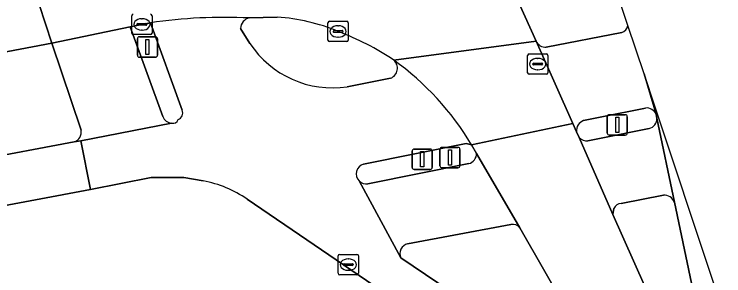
# Model space of a CAD drawing. Extents: x 160377 to 161131, y 383938 to 384853.
# Drawn here: x 160832.91 to 160867.83, y 384819.79 to 384832.65 of the extents above; entities that cross this region are included whole.
import ezdxf

# ---------------------------------------------------------------- set-up
doc = ezdxf.new("R2010")
doc.units = 0
for name, color, linetype in [('IMGEO_Drukknoppaal', 7, 'Continuous'), ('IMGEO_Fietspad_gesloten', 7, 'Continuous'), ('IMGEO_Fietspad_open', 7, 'Continuous'), ('IMGEO_Kolk', 7, 'Continuous'), ('IMGEO_Rijbaan_lokaal_gesloten', 7, 'Continuous'), ('IMGEO_Rijbaan_regionaal_gesloten', 7, 'Continuous'), ('IMGEO_Rioolput', 7, 'Continuous'), ('IMGEO_Verkeerseiland_gesloten', 7, 'Continuous'), ('IMGEO_Verkeerseiland_open', 7, 'Continuous'), ('IMGEO_Verkeersregelinstallatiepaal', 7, 'Continuous'), ('IMGEO_Voetpad_open', 7, 'Continuous')]:
    doc.layers.add(name, color=color, linetype=linetype)

msp = doc.modelspace()

# ---------------------------------------------------------------- linework, layer by layer
at = {"layer": 'IMGEO_Drukknoppaal'}
for p, q in [((160852.489, 384825.12), (160852.489, 384825.92)), ((160852.489, 384825.92), (160852.489, 384825.12)), ((160852.589, 384826.02), (160853.379, 384826.02)), ((160853.379, 384826.02), (160852.589, 384826.02)), ((160853.479, 384825.92), (160853.479, 384825.12)), ((160853.479, 384825.12), (160853.479, 384825.92)), ((160853.379, 384825.02), (160852.589, 384825.02)), ((160852.589, 384825.02), (160853.379, 384825.02))]:
    msp.add_line(p, q, dxfattribs=at)
msp.add_lwpolyline([(160852.909, 384825.895), (160853.059, 384825.895), (160853.059, 384825.145), (160852.909, 384825.145), (160852.909, 384825.895)], dxfattribs=at)
for centre, start, end in [((160852.589, 384825.92), 90, 180), ((160852.589, 384825.92), 90, 180), ((160853.379, 384825.92), 0, 90), ((160853.379, 384825.92), 360, 90), ((160852.589, 384825.12), 180, 270), ((160852.589, 384825.12), 180, 270), ((160853.379, 384825.12), 270, 0), ((160853.379, 384825.12), 270, 0)]:
    msp.add_arc(centre, 0.1, start, end, dxfattribs=at)
at = {"layer": 'IMGEO_Fietspad_gesloten'}
for points in [[(160839.613, 384832.228), (160841.176, 384827.925)], [(160864.501, 384827.722), (160864.399, 384828.063), (160863.904, 384829.71), (160863.901, 384829.721), (160863.111, 384832.09)], [(160844.501, 384831.212), (160844.047, 384831.948)], [(160862.81, 384831.742), (160859.091, 384831.031)], [(160858.592, 384831.318), (160860.399, 384827.28), (160860.584, 384826.867)], [(160851.426, 384829.499), (160849.298, 384829.084)], [(160860.93, 384827.418), (160861.832, 384827.602), (160863.973, 384828.038)], [(160840.651, 384827.293), (160836.19, 384826.43), (160836.66, 384824.038), (160839.651, 384824.631), (160841.246, 384824.622), (160842.205, 384824.457)], [(160850.092, 384825.276), (160855.149, 384826.295), (160855.411, 384826.227)], [(160860.179, 384815.018), (160858.556, 384816.205), (160851.937, 384820.674), (160849.885, 384824.456)], [(160844.371, 384823.555), (160850.959, 384819.064), (160852.682, 384817.889), (160856.936, 384815.166)]]:
    msp.add_lwpolyline(points, dxfattribs=at)
for centre, radius, start, end in [((160843.289, 384806.809), 25.683, 87.3512, 98.229), ((160844.59, 384831.934), 0.543, 102.0744, 178.5547), ((160862.6, 384832.228), 0.529, 293.3357, 344.7853), ((160862.61, 384832.227), 0.519, 344.5461, 344.6795), ((160848.573, 384833.92), 4.89, 213.6281, 278.5267), ((160859.046, 384831.531), 0.502, 205.1011, 275.0882), ((160851.237, 384829.994), 0.53, 290.8509, 48.7312), ((160843.557, 384819.184), 13.788, 30.7159, 54.3822), ((160840.866, 384827.792), 0.337, 289.4012, 23.1935), ((160864.027, 384827.529), 0.512, 22.1728, 96.0274), ((160840.72, 384827.554), 0.27, 255.2394, 342.6911), ((160861.09, 384826.933), 0.511, 108.2865, 187.46), ((160850.236, 384824.804), 0.494, 106.9533, 224.7113), ((160841.227, 384819.056), 5.488, 55.0493, 79.7336)]:
    msp.add_arc(centre, radius, start, end, dxfattribs=at)
at = {"layer": 'IMGEO_Fietspad_open'}
msp.add_lwpolyline([(160831.239, 384823.024), (160836.66, 384824.038), (160836.19, 384826.43), (160835.85, 384826.373), (160830.962, 384825.454)], dxfattribs=at)
at = {"layer": 'IMGEO_Kolk'}
for p, q in [((160838.69, 384831.72), (160838.69, 384832.572)), ((160839.178, 384832.426), (160839.203, 384832.426)), ((160839.691, 384832.572), (160839.691, 384831.72)), ((160838.949, 384832.14), (160838.949, 384832.152)), ((160839.387, 384832.103), (160838.989, 384832.103)), ((160838.992, 384832.189), (160839.39, 384832.189)), ((160839.433, 384832.152), (160839.433, 384832.14)), ((160848.345, 384831.373), (160848.345, 384832.225)), ((160848.42, 384832.299), (160849.272, 384832.299)), ((160848.833, 384832.079), (160848.858, 384832.079)), ((160849.346, 384832.225), (160849.346, 384831.373)), ((160839.201, 384831.866), (160839.176, 384831.866)), ((160848.604, 384831.793), (160848.604, 384831.805)), ((160849.042, 384831.756), (160848.644, 384831.756)), ((160848.647, 384831.842), (160849.045, 384831.842)), ((160849.088, 384831.805), (160849.088, 384831.793)), ((160839.617, 384831.646), (160838.765, 384831.646)), ((160848.856, 384831.519), (160848.831, 384831.519)), ((160849.272, 384831.299), (160848.42, 384831.299)), ((160848.848, 384819.917), (160848.848, 384820.769)), ((160848.923, 384820.843), (160849.775, 384820.843)), ((160849.336, 384820.623), (160849.361, 384820.623)), ((160849.849, 384820.769), (160849.849, 384819.917)), ((160849.107, 384820.337), (160849.107, 384820.349)), ((160849.545, 384820.3), (160849.147, 384820.3)), ((160849.15, 384820.386), (160849.548, 384820.386)), ((160849.591, 384820.349), (160849.591, 384820.337)), ((160849.775, 384819.843), (160848.923, 384819.843)), ((160849.359, 384820.063), (160849.334, 384820.063))]:
    msp.add_line(p, q, dxfattribs=at)
for points in [[(160838.69, 384831.72), (160838.69, 384832.572)], [(160839.691, 384832.572), (160839.691, 384831.72)], [(160848.345, 384831.373), (160848.345, 384832.225)], [(160848.42, 384832.299), (160849.272, 384832.299)], [(160849.346, 384832.225), (160849.346, 384831.373)], [(160839.617, 384831.646), (160838.765, 384831.646)], [(160849.272, 384831.299), (160848.42, 384831.299)], [(160848.848, 384819.917), (160848.848, 384820.769)], [(160848.923, 384820.843), (160849.775, 384820.843)], [(160849.849, 384820.769), (160849.849, 384819.917)], [(160849.775, 384819.843), (160848.923, 384819.843)]]:
    msp.add_lwpolyline(points, dxfattribs=at)
for centre, radius, start, end in [((160838.767, 384832.57), 0.0765, 91.552, 178.448), ((160838.767, 384832.57), 0.0765, 91.552, 178.448), ((160839.615, 384832.57), 0.0765, 1.552, 88.448), ((160839.615, 384832.57), 0.0765, 1.552, 88.448), ((160838.989, 384832.149), 0.0403, 85.8775, 175.7526), ((160838.986, 384832.139), 0.0366, 178.938, 274.7102), ((160839.39, 384832.146), 0.043, 264.8664, 352.4533), ((160839.394, 384832.151), 0.0386, 1.7309, 96.639), ((160848.422, 384832.223), 0.0765, 91.552, 178.448), ((160848.422, 384832.223), 0.0765, 91.552, 178.448), ((160849.27, 384832.223), 0.0765, 1.552, 88.448), ((160849.27, 384832.223), 0.0765, 1.552, 88.448), ((160838.767, 384831.722), 0.0765, 181.552, 268.448), ((160838.767, 384831.722), 0.0765, 181.552, 268.448), ((160839.615, 384831.722), 0.0765, 271.552, 358.448), ((160839.615, 384831.722), 0.0765, 271.552, 358.448), ((160848.644, 384831.802), 0.0403, 85.8775, 175.7526), ((160848.641, 384831.792), 0.0366, 178.938, 274.7102), ((160849.045, 384831.799), 0.043, 264.8664, 352.4533), ((160849.049, 384831.804), 0.0386, 1.7309, 96.639), ((160848.422, 384831.375), 0.0765, 181.552, 268.448), ((160848.422, 384831.375), 0.0765, 181.552, 268.448), ((160849.27, 384831.375), 0.0765, 271.552, 358.448), ((160849.27, 384831.375), 0.0765, 271.552, 358.448), ((160848.925, 384820.767), 0.0765, 91.552, 178.448), ((160848.925, 384820.767), 0.0765, 91.552, 178.448), ((160849.773, 384820.767), 0.0765, 1.552, 88.448), ((160849.773, 384820.767), 0.0765, 1.552, 88.448), ((160849.147, 384820.346), 0.0403, 85.8775, 175.7526), ((160849.144, 384820.336), 0.0366, 178.938, 274.7102), ((160849.548, 384820.343), 0.043, 264.8664, 352.4533), ((160849.552, 384820.348), 0.0386, 1.7309, 96.639), ((160848.925, 384819.919), 0.0765, 181.552, 268.448), ((160848.925, 384819.919), 0.0765, 181.552, 268.448), ((160849.773, 384819.919), 0.0765, 271.552, 358.448), ((160849.773, 384819.919), 0.0765, 271.552, 358.448)]:
    msp.add_arc(centre, radius, start, end, dxfattribs=at)
for centre, major_axis, ratio, start_param, end_param in [((160839.177, 384832.146), (-0.387, 0.002), 0.722429, 4.712389, 7.853982), ((160839.202, 384832.146), (-0.39, 0.002), 0.717154, 1.570796, 4.712389), ((160848.832, 384831.799), (-0.387, 0.002), 0.722429, 4.712389, 7.853982), ((160848.857, 384831.799), (-0.39, 0.002), 0.717154, 1.570796, 4.712389), ((160849.335, 384820.343), (-0.387, 0.002), 0.722429, 4.712389, 7.853982), ((160849.36, 384820.343), (-0.39, 0.002), 0.717154, 1.570796, 4.712389)]:
    msp.add_ellipse(centre, major_axis=major_axis, ratio=ratio, start_param=start_param, end_param=end_param, dxfattribs=at)
at = {"layer": 'IMGEO_Rijbaan_lokaal_gesloten'}
for points in [[(160858.592, 384831.318), (160851.587, 384830.393)], [(160855.411, 384826.227), (160860.399, 384827.28), (160858.592, 384831.318)], [(160864.45, 384828.072), (160863.901, 384829.721), (160863.904, 384829.71), (160864.399, 384828.063), (160864.45, 384828.072)], [(160886.966, 384760.496), (160864.45, 384828.072), (160864.399, 384828.063), (160864.501, 384827.722), (160864.539, 384827.536), (160865.394, 384823.407), (160866.237, 384819.431), (160866.4, 384818.663)], [(160864.463, 384818.108), (160862.371, 384822.801), (160860.712, 384826.59), (160860.584, 384826.867), (160860.399, 384827.28), (160855.411, 384826.227), (160855.66, 384825.8), (160857.785, 384822.154), (160861.355, 384815.951)]]:
    msp.add_lwpolyline(points, dxfattribs=at)
msp.add_arc((160843.557, 384819.184), 13.788, 30.7159, 54.3822, dxfattribs=at)
at = {"layer": 'IMGEO_Rijbaan_regionaal_gesloten'}
for points in [[(160860.695, 384839.343), (160833.826, 384834.082), (160834.76, 384831.221), (160838.614, 384832.034), (160839.613, 384832.228)], [(160826.262, 384829.619), (160834.76, 384831.221), (160833.826, 384834.082), (160832.812, 384837.187)], [(160851.587, 384830.393), (160858.592, 384831.318), (160857.747, 384833.208)], [(160844.476, 384832.465), (160845.852, 384832.497)]]:
    msp.add_lwpolyline(points, dxfattribs=at)
for centre, radius, start, end in [((160843.289, 384806.809), 25.683, 87.3512, 98.229), ((160845.339, 384823.525), 8.986, 67.0278, 86.7259), ((160844.138, 384819.246), 13.406, 56.247, 69.4417)]:
    msp.add_arc(centre, radius, start, end, dxfattribs=at)
at = {"layer": 'IMGEO_Rioolput'}
for p, q in [((160858.244, 384830.697), (160859.096, 384830.697)), ((160858.169, 384829.771), (160858.169, 384830.623)), ((160858.657, 384830.477), (160858.682, 384830.477)), ((160859.17, 384830.623), (160859.17, 384829.771)), ((160858.428, 384830.191), (160858.428, 384830.203)), ((160858.866, 384830.154), (160858.468, 384830.154)), ((160858.471, 384830.24), (160858.869, 384830.24)), ((160858.912, 384830.203), (160858.912, 384830.191)), ((160859.096, 384829.697), (160858.244, 384829.697)), ((160858.68, 384829.917), (160858.655, 384829.917))]:
    msp.add_line(p, q, dxfattribs=at)
for points in [[(160858.244, 384830.697), (160859.096, 384830.697)], [(160858.169, 384829.771), (160858.169, 384830.623)], [(160859.17, 384830.623), (160859.17, 384829.771)], [(160859.096, 384829.697), (160858.244, 384829.697)]]:
    msp.add_lwpolyline(points, dxfattribs=at)
for centre, radius, start, end in [((160858.246, 384830.621), 0.0765, 91.552, 178.448), ((160858.246, 384830.621), 0.0765, 91.552, 178.448), ((160859.094, 384830.621), 0.0765, 1.552, 88.448), ((160859.094, 384830.621), 0.0765, 1.552, 88.448), ((160858.468, 384830.2), 0.0403, 85.8775, 175.7526), ((160858.465, 384830.19), 0.0366, 178.938, 274.7102), ((160858.869, 384830.197), 0.043, 264.8664, 352.4533), ((160858.873, 384830.202), 0.0386, 1.7309, 96.639), ((160858.246, 384829.773), 0.0765, 181.552, 268.448), ((160858.246, 384829.773), 0.0765, 181.552, 268.448), ((160859.094, 384829.773), 0.0765, 271.552, 358.448), ((160859.094, 384829.773), 0.0765, 271.552, 358.448)]:
    msp.add_arc(centre, radius, start, end, dxfattribs=at)
for centre, major_axis, ratio, start_param, end_param in [((160858.656, 384830.197), (-0.387, 0.002), 0.722429, 4.712389, 7.853982), ((160858.681, 384830.197), (-0.39, 0.002), 0.717154, 1.570796, 4.712389)]:
    msp.add_ellipse(centre, major_axis=major_axis, ratio=ratio, start_param=start_param, end_param=end_param, dxfattribs=at)
at = {"layer": 'IMGEO_Verkeerseiland_gesloten'}
for points in [[(160863.111, 384832.09), (160861.872, 384835.81)], [(160857.747, 384833.208), (160858.592, 384831.318)], [(160845.852, 384832.497), (160844.476, 384832.465)], [(160841.176, 384827.925), (160839.613, 384832.228), (160838.614, 384832.034), (160840.221, 384827.614)], [(160844.047, 384831.948), (160844.501, 384831.212)], [(160859.091, 384831.031), (160862.81, 384831.742)], [(160849.298, 384829.084), (160851.426, 384829.499)], [(160863.973, 384828.038), (160861.832, 384827.602), (160860.93, 384827.418)], [(160864.539, 384827.536), (160864.501, 384827.722)], [(160860.584, 384826.867), (160860.712, 384826.59)], [(160861.136, 384826.424), (160861.714, 384826.539), (160864.162, 384827.031)], [(160855.66, 384825.8), (160855.411, 384826.227), (160855.149, 384826.295), (160850.092, 384825.276)], [(160850.303, 384824.314), (160855.274, 384825.307)], [(160864.855, 384823.76), (160862.774, 384823.354)], [(160866.4, 384818.663), (160866.237, 384819.431), (160865.394, 384823.407)], [(160862.412, 384823.105), (160862.371, 384822.801), (160864.463, 384818.108)], [(160857.347, 384822.311), (160852.269, 384821.37)], [(160861.355, 384815.951), (160857.785, 384822.154)], [(160851.937, 384820.674), (160858.556, 384816.205), (160860.179, 384815.018)]]:
    msp.add_lwpolyline(points, dxfattribs=at)
for centre, radius, start, end in [((160844.59, 384831.934), 0.543, 102.0744, 178.5547), ((160845.339, 384823.525), 8.986, 67.0278, 86.7259), ((160862.6, 384832.228), 0.529, 293.3357, 344.7853), ((160862.61, 384832.227), 0.519, 344.5461, 344.6795), ((160844.138, 384819.246), 13.406, 56.247, 69.4417), ((160848.573, 384833.92), 4.89, 213.6281, 278.5267), ((160859.046, 384831.531), 0.502, 205.1011, 275.0882), ((160851.237, 384829.994), 0.53, 290.8509, 48.7312), ((160840.866, 384827.792), 0.337, 289.4012, 23.1935), ((160864.027, 384827.529), 0.512, 22.1728, 96.0274), ((160840.69, 384827.794), 0.503, 200.9949, 265.5216), ((160864.025, 384827.526), 0.514, 285.4518, 1.063), ((160840.72, 384827.554), 0.27, 255.2394, 342.6911), ((160861.09, 384826.933), 0.511, 108.2865, 187.46), ((160861.09, 384826.93), 0.508, 222.004, 275.2343), ((160855.157, 384825.796), 0.503, 283.441, 0.4398), ((160850.236, 384824.804), 0.494, 106.9533, 224.7113), ((160850.237, 384824.805), 0.496, 224.7913, 277.6821), ((160864.875, 384823.203), 0.558, 21.4855, 92.0716), ((160862.826, 384822.891), 0.466, 96.3831, 152.6608), ((160857.449, 384821.905), 0.418, 36.4729, 104.0869), ((160852.393, 384820.884), 0.502, 104.2765, 204.7202)]:
    msp.add_arc(centre, radius, start, end, dxfattribs=at)
at = {"layer": 'IMGEO_Verkeerseiland_open'}
for points in [[(160836.194, 384826.949), (160834.76, 384831.221), (160826.262, 384829.619), (160810.363, 384826.78), (160810.426, 384825.145)], [(160830.962, 384825.454), (160835.85, 384826.373)]]:
    msp.add_lwpolyline(points, dxfattribs=at)
msp.add_arc((160835.711, 384826.847), 0.494, 286.3809, 11.9259, dxfattribs=at)
at = {"layer": 'IMGEO_Verkeersregelinstallatiepaal'}
for p, q in [((160838.968, 384830.636), (160838.968, 384831.436)), ((160838.968, 384831.436), (160838.968, 384830.636)), ((160839.068, 384831.536), (160839.858, 384831.536)), ((160839.858, 384831.536), (160839.068, 384831.536)), ((160839.958, 384831.436), (160839.958, 384830.636)), ((160839.958, 384830.636), (160839.958, 384831.436)), ((160839.858, 384830.536), (160839.068, 384830.536)), ((160839.068, 384830.536), (160839.858, 384830.536)), ((160862.089, 384826.81), (160862.089, 384827.61)), ((160862.089, 384827.61), (160862.089, 384826.81)), ((160862.189, 384827.71), (160862.979, 384827.71)), ((160862.979, 384827.71), (160862.189, 384827.71)), ((160863.079, 384827.61), (160863.079, 384826.81)), ((160863.079, 384826.81), (160863.079, 384827.61)), ((160862.979, 384826.71), (160862.189, 384826.71)), ((160862.189, 384826.71), (160862.979, 384826.71)), ((160853.954, 384826.105), (160854.744, 384826.105)), ((160854.744, 384826.105), (160853.954, 384826.105)), ((160853.854, 384825.205), (160853.854, 384826.005)), ((160853.854, 384826.005), (160853.854, 384825.205)), ((160854.844, 384826.005), (160854.844, 384825.205)), ((160854.844, 384825.205), (160854.844, 384826.005)), ((160854.744, 384825.105), (160853.954, 384825.105)), ((160853.954, 384825.105), (160854.744, 384825.105))]:
    msp.add_line(p, q, dxfattribs=at)
for points in [[(160839.388, 384831.411), (160839.538, 384831.411), (160839.538, 384830.661), (160839.388, 384830.661), (160839.388, 384831.411)], [(160862.509, 384827.585), (160862.659, 384827.585), (160862.659, 384826.835), (160862.509, 384826.835), (160862.509, 384827.585)], [(160854.274, 384825.98), (160854.424, 384825.98), (160854.424, 384825.23), (160854.274, 384825.23), (160854.274, 384825.98)]]:
    msp.add_lwpolyline(points, dxfattribs=at)
for centre, start, end in [((160839.068, 384831.436), 90, 180), ((160839.068, 384831.436), 90, 180), ((160839.858, 384831.436), 0, 90), ((160839.858, 384831.436), 360, 90), ((160839.068, 384830.636), 180, 270), ((160839.068, 384830.636), 180, 270), ((160839.858, 384830.636), 270, 0), ((160839.858, 384830.636), 270, 0), ((160862.189, 384827.61), 90, 180), ((160862.189, 384827.61), 90, 180), ((160862.979, 384827.61), 0, 90), ((160862.979, 384827.61), 360, 90), ((160862.189, 384826.81), 180, 270), ((160862.189, 384826.81), 180, 270), ((160862.979, 384826.81), 270, 0), ((160862.979, 384826.81), 270, 0), ((160853.954, 384826.005), 90, 180), ((160853.954, 384826.005), 90, 180), ((160854.744, 384826.005), 0, 90), ((160854.744, 384826.005), 360, 90), ((160853.954, 384825.205), 180, 270), ((160853.954, 384825.205), 180, 270), ((160854.744, 384825.205), 270, 0), ((160854.744, 384825.205), 270, 0)]:
    msp.add_arc(centre, 0.1, start, end, dxfattribs=at)
at = {"layer": 'IMGEO_Voetpad_open'}
for points in [[(160840.221, 384827.614), (160838.614, 384832.034), (160834.76, 384831.221), (160836.194, 384826.949)], [(160865.394, 384823.407), (160864.539, 384827.536)], [(160835.85, 384826.373), (160836.19, 384826.43), (160840.651, 384827.293)], [(160864.162, 384827.031), (160861.714, 384826.539), (160861.136, 384826.424)], [(160860.712, 384826.59), (160862.371, 384822.801), (160862.412, 384823.105)], [(160857.785, 384822.154), (160855.66, 384825.8)], [(160855.274, 384825.307), (160850.303, 384824.314)], [(160842.205, 384824.457), (160841.246, 384824.622), (160839.651, 384824.631), (160836.66, 384824.038), (160831.239, 384823.024)], [(160849.885, 384824.456), (160851.937, 384820.674)], [(160862.774, 384823.354), (160864.855, 384823.76)], [(160856.936, 384815.166), (160852.682, 384817.889), (160850.959, 384819.064), (160844.371, 384823.555)], [(160852.269, 384821.37), (160857.347, 384822.311)]]:
    msp.add_lwpolyline(points, dxfattribs=at)
for centre, radius, start, end in [((160840.69, 384827.794), 0.503, 200.9949, 265.5216), ((160864.025, 384827.526), 0.514, 285.4518, 1.063), ((160835.711, 384826.847), 0.494, 286.3809, 11.9259), ((160861.09, 384826.93), 0.508, 222.004, 275.2343), ((160855.157, 384825.796), 0.503, 283.441, 0.4398), ((160841.227, 384819.056), 5.488, 55.0493, 79.7336), ((160850.237, 384824.805), 0.496, 224.7913, 277.6821), ((160864.875, 384823.203), 0.558, 21.4855, 92.0716), ((160862.826, 384822.891), 0.466, 96.3831, 152.6608), ((160857.449, 384821.905), 0.418, 36.4729, 104.0869), ((160852.393, 384820.884), 0.502, 104.2765, 204.7202)]:
    msp.add_arc(centre, radius, start, end, dxfattribs=at)

doc.saveas('drawing.dxf')
